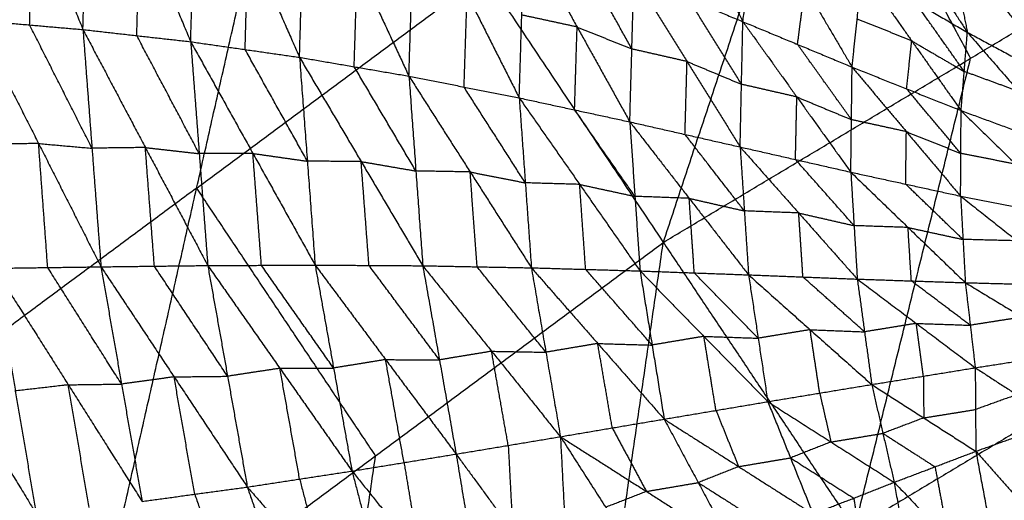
# Model space of a CAD drawing. Header units: millimetres. Extents: x -106 to 110, y -96 to 120.
# Tile 376 of 656: x -46 to -36, y 71 to 76. Entities that reach past the tile are written whole.
import ezdxf

# ---------------------------------------------------------------- set-up
doc = ezdxf.new("R2010")
doc.units = ezdxf.units.MM
doc.header["$MEASUREMENT"] = 0
doc.layers.add('Default', color=7, linetype='Continuous', true_color=0x000000)

msp = doc.modelspace()

# ---------------------------------------------------------------- linework, layer by layer
at = {"layer": 'Default'}
for points in [[(-39.52, 73.823, 4.676), (-37.935, 78.595, 5.132), (-36.351, 83.366, 5.589)], [(-49.549, 74.547, 5.589), (-46.358, 76.914, 5.589), (-43.166, 79.281, 5.589)], [(-45.385, 69.473, 4.676), (-44.275, 74.377, 5.132), (-43.166, 79.281, 5.589)], [(-43.166, 79.281, 5.589), (-41.343, 76.552, 5.132), (-39.52, 73.823, 4.676)], [(-36.388, 75.7, 4.676), (-37.161, 77.147, 4.904), (-37.935, 78.595, 5.132)], [(-46.463, 78.555, 0.151), (-45.948, 77.274, -0.202), (-45.434, 75.993, -0.554)], [(-45.434, 75.993, -0.554), (-45.405, 77.174, -0.239), (-45.375, 78.355, 0.077)], [(-45.375, 78.355, 0.077), (-44.856, 77.112, -0.244), (-44.336, 75.869, -0.565)], [(-44.336, 75.869, -0.565), (-44.305, 76.983, -0.274), (-44.274, 78.097, 0.018)], [(-44.274, 78.097, 0.018), (-43.751, 76.903, -0.269), (-43.227, 75.71, -0.555)], [(-39.618, 77.889, 0.767), (-39.163, 76.981, 0.39), (-38.709, 76.073, 0.013)], [(-43.227, 75.71, -0.555), (-43.196, 76.743, -0.291), (-43.164, 77.777, -0.027)], [(-43.164, 77.777, -0.027), (-42.638, 76.647, -0.275), (-42.112, 75.518, -0.524)], [(-39.52, 73.823, 4.676), (-36.388, 75.7, 4.676), (-33.256, 77.577, 4.676)], [(-37.426, 77.513, 1.619), (-36.923, 76.738, 1.135), (-36.421, 75.964, 0.65)], [(-42.112, 75.518, -0.524), (-42.082, 76.46, -0.288), (-42.051, 77.403, -0.053)], [(-42.051, 77.403, -0.053), (-41.519, 76.349, -0.261), (-40.988, 75.296, -0.47)], [(-45.977, 76.04, -0.539), (-45.963, 76.657, -0.37), (-45.948, 77.274, -0.202)], [(-38.709, 76.073, 0.013), (-38.633, 76.656, 0.36), (-38.556, 77.239, 0.706)], [(-38.556, 77.239, 0.706), (-38.076, 76.425, 0.395), (-37.596, 75.61, 0.084)], [(-44.885, 75.931, -0.56), (-44.87, 76.521, -0.402), (-44.856, 77.112, -0.244)], [(-40.988, 75.296, -0.47), (-40.962, 76.141, -0.263), (-40.935, 76.985, -0.056)], [(-40.935, 76.985, -0.056), (-40.398, 76.019, -0.223), (-39.861, 75.052, -0.39)], [(-43.781, 75.789, -0.56), (-43.766, 76.346, -0.414), (-43.751, 76.903, -0.269)], [(-36.599, 76.858, 1.463), (-36.51, 76.411, 1.057), (-36.421, 75.964, 0.65)], [(-36.599, 76.858, 1.463), (-35.967, 76.12, 1.055), (-35.336, 75.381, 0.647)], [(-39.84, 75.795, -0.213), (-40.109, 76.278, -0.129), (-40.378, 76.761, -0.045)], [(-42.67, 75.614, -0.539), (-42.654, 76.13, -0.407), (-42.638, 76.647, -0.275)], [(-37.596, 75.61, 0.084), (-37.544, 76.1, 0.376), (-37.492, 76.591, 0.669)], [(-37.492, 76.591, 0.669), (-36.989, 75.878, 0.42), (-36.485, 75.166, 0.17)], [(-37.492, 76.591, 0.669), (-36.956, 76.277, 0.66), (-36.421, 75.964, 0.65)], [(-44.275, 74.377, 5.132), (-42.809, 75.464, 5.132), (-41.343, 76.552, 5.132)], [(-39.861, 75.052, -0.39), (-39.84, 75.795, -0.213), (-39.82, 76.537, -0.035)], [(-39.82, 76.537, -0.035), (-39.278, 75.667, -0.161), (-38.737, 74.796, -0.286)], [(-39.82, 76.537, -0.035), (-39.264, 76.305, -0.011), (-38.709, 76.073, 0.013)], [(-35.542, 75.804, 0.984), (-35.857, 76.173, 1.188), (-36.173, 76.543, 1.392)], [(-38.152, 75.842, 0.048), (-38.114, 76.133, 0.222), (-38.076, 76.425, 0.395)], [(-41.55, 75.407, -0.497), (-41.535, 75.878, -0.379), (-41.519, 76.349, -0.261)], [(-38.723, 75.435, -0.137), (-38.994, 75.87, -0.074), (-39.264, 76.305, -0.011)], [(-36.453, 75.565, 0.41), (-36.705, 75.921, 0.535), (-36.956, 76.277, 0.66)], [(-46.521, 76.087, -0.523), (-45.977, 76.04, -0.539), (-45.434, 75.993, -0.554)], [(-46.521, 76.087, -0.523), (-45.886, 74.831, -0.589), (-45.25, 73.574, -0.654)], [(-40.398, 76.019, -0.223), (-40.68, 76.08, -0.243), (-40.962, 76.141, -0.263)], [(-38.737, 74.796, -0.286), (-38.723, 75.435, -0.137), (-38.709, 76.073, 0.013)], [(-38.709, 76.073, 0.013), (-38.159, 75.306, -0.074), (-37.609, 74.539, -0.161)], [(-38.709, 76.073, 0.013), (-38.152, 75.842, 0.048), (-37.596, 75.61, 0.084)], [(-36.989, 75.878, 0.42), (-37.266, 75.989, 0.398), (-37.544, 76.1, 0.376)], [(-45.342, 74.783, -0.604), (-45.66, 75.412, -0.571), (-45.977, 76.04, -0.539)], [(-45.434, 75.993, -0.554), (-45.342, 74.783, -0.604), (-45.25, 73.574, -0.654)], [(-45.434, 75.993, -0.554), (-44.885, 75.931, -0.56), (-44.336, 75.869, -0.565)], [(-45.434, 75.993, -0.554), (-44.798, 74.79, -0.598), (-44.162, 73.587, -0.641)], [(-40.424, 75.174, -0.43), (-40.411, 75.596, -0.327), (-40.398, 76.019, -0.223)], [(-40.398, 76.019, -0.223), (-40.119, 75.907, -0.218), (-39.84, 75.795, -0.213)], [(-36.485, 75.166, 0.17), (-36.453, 75.565, 0.41), (-36.421, 75.964, 0.65)], [(-36.421, 75.964, 0.65), (-35.896, 75.361, 0.459), (-35.371, 74.758, 0.267)], [(-36.421, 75.964, 0.65), (-35.878, 75.672, 0.649), (-35.336, 75.381, 0.647)], [(-44.249, 74.728, -0.603), (-44.567, 75.329, -0.581), (-44.885, 75.931, -0.56)], [(-44.336, 75.869, -0.565), (-44.249, 74.728, -0.603), (-44.162, 73.587, -0.641)], [(-44.336, 75.869, -0.565), (-43.781, 75.789, -0.56), (-43.227, 75.71, -0.555)], [(-44.336, 75.869, -0.565), (-43.702, 74.73, -0.586), (-43.068, 73.592, -0.607)], [(-37.04, 75.388, 0.127), (-37.014, 75.633, 0.273), (-36.989, 75.878, 0.42)], [(-36.989, 75.878, 0.42), (-36.721, 75.721, 0.415), (-36.453, 75.565, 0.41)], [(-43.147, 74.651, -0.581), (-43.464, 75.22, -0.57), (-43.781, 75.789, -0.56)], [(-39.278, 75.667, -0.161), (-39.559, 75.731, -0.187), (-39.84, 75.795, -0.213)], [(-37.602, 75.074, -0.039), (-37.877, 75.458, 0.005), (-38.152, 75.842, 0.048)], [(-43.227, 75.71, -0.555), (-43.147, 74.651, -0.581), (-43.068, 73.592, -0.607)], [(-43.227, 75.71, -0.555), (-42.67, 75.614, -0.539), (-42.112, 75.518, -0.524)], [(-43.227, 75.71, -0.555), (-42.599, 74.647, -0.554), (-41.971, 73.585, -0.553)], [(-39.299, 74.924, -0.338), (-39.288, 75.296, -0.249), (-39.278, 75.667, -0.161)], [(-39.278, 75.667, -0.161), (-39.001, 75.551, -0.149), (-38.723, 75.435, -0.137)], [(-37.57, 70.905, 4.432), (-36.979, 73.303, 4.554), (-36.388, 75.7, 4.676)], [(-42.041, 74.551, -0.538), (-42.355, 75.082, -0.539), (-42.67, 75.614, -0.539)], [(-37.609, 74.539, -0.161), (-37.602, 75.074, -0.039), (-37.596, 75.61, 0.084)], [(-37.596, 75.61, 0.084), (-37.043, 74.952, 0.03), (-36.49, 74.295, -0.024)], [(-37.596, 75.61, 0.084), (-37.04, 75.388, 0.127), (-36.485, 75.166, 0.17)], [(-35.896, 75.361, 0.459), (-36.174, 75.463, 0.435), (-36.453, 75.565, 0.41)], [(-42.112, 75.518, -0.524), (-42.041, 74.551, -0.538), (-41.971, 73.585, -0.553)], [(-42.112, 75.518, -0.524), (-41.55, 75.407, -0.497), (-40.988, 75.296, -0.47)], [(-42.112, 75.518, -0.524), (-41.488, 74.541, -0.501), (-40.864, 73.564, -0.478)], [(-40.926, 74.43, -0.474), (-41.238, 74.918, -0.485), (-41.55, 75.407, -0.497)], [(-38.159, 75.306, -0.074), (-38.441, 75.37, -0.106), (-38.723, 75.435, -0.137)], [(-36.488, 74.73, 0.073), (-36.764, 75.059, 0.1), (-37.04, 75.388, 0.127)], [(-40.988, 75.296, -0.47), (-40.926, 74.43, -0.474), (-40.864, 73.564, -0.478)], [(-40.988, 75.296, -0.47), (-40.424, 75.174, -0.43), (-39.861, 75.052, -0.39)], [(-40.988, 75.296, -0.47), (-40.372, 74.414, -0.425), (-39.757, 73.532, -0.381)], [(-38.173, 74.668, -0.224), (-38.166, 74.987, -0.149), (-38.159, 75.306, -0.074)], [(-38.159, 75.306, -0.074), (-37.881, 75.19, -0.057), (-37.602, 75.074, -0.039)], [(-39.809, 74.292, -0.386), (-40.117, 74.733, -0.408), (-40.424, 75.174, -0.43)], [(-36.49, 74.295, -0.024), (-36.488, 74.73, 0.073), (-36.485, 75.166, 0.17)], [(-36.485, 75.166, 0.17), (-35.928, 74.962, 0.219), (-35.371, 74.758, 0.267)], [(-36.485, 75.166, 0.17), (-35.928, 74.62, 0.145), (-35.37, 74.075, 0.12)], [(-39.861, 75.052, -0.39), (-39.809, 74.292, -0.386), (-39.757, 73.532, -0.381)], [(-39.861, 75.052, -0.39), (-39.299, 74.924, -0.338), (-38.737, 74.796, -0.286)], [(-39.861, 75.052, -0.39), (-39.256, 74.272, -0.328), (-38.651, 73.492, -0.265)], [(-37.043, 74.952, 0.03), (-37.323, 75.013, -0.004), (-37.602, 75.074, -0.039)], [(-37.05, 74.417, -0.092), (-37.046, 74.685, -0.031), (-37.043, 74.952, 0.03)], [(-37.043, 74.952, 0.03), (-36.765, 74.841, 0.052), (-36.488, 74.73, 0.073)], [(-38.694, 74.144, -0.276), (-38.996, 74.534, -0.307), (-39.299, 74.924, -0.338)], [(-45.886, 74.831, -0.589), (-46.157, 74.827, -0.586), (-46.428, 74.823, -0.584)], [(-45.793, 73.567, -0.649), (-45.839, 74.199, -0.619), (-45.886, 74.831, -0.589)], [(-45.886, 74.831, -0.589), (-45.614, 74.807, -0.596), (-45.342, 74.783, -0.604)], [(-44.798, 74.79, -0.598), (-45.07, 74.787, -0.601), (-45.342, 74.783, -0.604)], [(-44.706, 73.581, -0.648), (-44.752, 74.185, -0.623), (-44.798, 74.79, -0.598)], [(-44.798, 74.79, -0.598), (-44.523, 74.759, -0.6), (-44.249, 74.728, -0.603)], [(-38.737, 74.796, -0.286), (-38.694, 74.144, -0.276), (-38.651, 73.492, -0.265)], [(-38.737, 74.796, -0.286), (-38.173, 74.668, -0.224), (-37.609, 74.539, -0.161)], [(-38.737, 74.796, -0.286), (-38.14, 74.123, -0.209), (-37.543, 73.449, -0.132)], [(-43.702, 74.73, -0.586), (-43.975, 74.729, -0.594), (-44.249, 74.728, -0.603)], [(-43.615, 73.589, -0.624), (-43.658, 74.16, -0.605), (-43.702, 74.73, -0.586)], [(-43.702, 74.73, -0.586), (-43.425, 74.69, -0.583), (-43.147, 74.651, -0.581)], [(-42.599, 74.647, -0.554), (-42.873, 74.649, -0.567), (-43.147, 74.651, -0.581)], [(-37.576, 73.994, -0.147), (-37.874, 74.331, -0.185), (-38.173, 74.668, -0.224)], [(-35.928, 74.62, 0.145), (-36.208, 74.675, 0.109), (-36.488, 74.73, 0.073)], [(-42.519, 73.588, -0.58), (-42.559, 74.118, -0.567), (-42.599, 74.647, -0.554)], [(-42.599, 74.647, -0.554), (-42.32, 74.599, -0.546), (-42.041, 74.551, -0.538)], [(-41.488, 74.541, -0.501), (-41.765, 74.546, -0.52), (-42.041, 74.551, -0.538)], [(-49.549, 74.547, 5.589), (-47.467, 72.01, 5.132), (-45.385, 69.473, 4.676)], [(-41.417, 73.574, -0.515), (-41.453, 74.057, -0.508), (-41.488, 74.541, -0.501)], [(-41.488, 74.541, -0.501), (-41.207, 74.485, -0.487), (-40.926, 74.43, -0.474)], [(-37.609, 74.539, -0.161), (-37.576, 73.994, -0.147), (-37.543, 73.449, -0.132)], [(-37.609, 74.539, -0.161), (-37.05, 74.417, -0.092), (-36.49, 74.295, -0.024)], [(-37.609, 74.539, -0.161), (-37.026, 73.975, -0.076), (-36.442, 73.412, 0.009)], [(-44.275, 74.377, 5.132), (-45.871, 73.194, 5.132), (-47.467, 72.01, 5.132)], [(-42.452, 71.648, 4.676), (-43.364, 73.013, 4.904), (-44.275, 74.377, 5.132)], [(-40.372, 74.414, -0.425), (-40.649, 74.422, -0.45), (-40.926, 74.43, -0.474)], [(-40.311, 73.548, -0.43), (-40.342, 73.981, -0.428), (-40.372, 74.414, -0.425)], [(-40.372, 74.414, -0.425), (-40.091, 74.353, -0.406), (-39.809, 74.292, -0.386)], [(-36.466, 73.853, -0.007), (-36.758, 74.135, -0.05), (-37.05, 74.417, -0.092)], [(-39.256, 74.272, -0.328), (-39.533, 74.282, -0.357), (-39.809, 74.292, -0.386)], [(-39.204, 73.512, -0.323), (-39.23, 73.892, -0.325), (-39.256, 74.272, -0.328)], [(-39.256, 74.272, -0.328), (-38.975, 74.208, -0.302), (-38.694, 74.144, -0.276)], [(-36.49, 74.295, -0.024), (-36.466, 73.853, -0.007), (-36.442, 73.412, 0.009)], [(-36.49, 74.295, -0.024), (-35.93, 74.185, 0.048), (-35.37, 74.075, 0.12)], [(-36.49, 74.295, -0.024), (-35.915, 73.839, 0.064), (-35.34, 73.384, 0.152)], [(-38.14, 74.123, -0.209), (-38.417, 74.133, -0.242), (-38.694, 74.144, -0.276)], [(-38.097, 73.47, -0.198), (-38.118, 73.797, -0.204), (-38.14, 74.123, -0.209)], [(-38.14, 74.123, -0.209), (-37.858, 74.058, -0.178), (-37.576, 73.994, -0.147)], [(-37.026, 73.975, -0.076), (-37.301, 73.984, -0.111), (-37.576, 73.994, -0.147)], [(-36.992, 73.43, -0.061), (-37.009, 73.703, -0.069), (-37.026, 73.975, -0.076)], [(-37.026, 73.975, -0.076), (-36.746, 73.914, -0.042), (-36.466, 73.853, -0.007)], [(-35.915, 73.839, 0.064), (-36.191, 73.846, 0.029), (-36.466, 73.853, -0.007)], [(-45.385, 69.473, 4.676), (-42.452, 71.648, 4.676), (-39.52, 73.823, 4.676)], [(-40.932, 64.048, 4.188), (-40.226, 68.935, 4.432), (-39.52, 73.823, 4.676)], [(-39.52, 73.823, 4.676), (-37.57, 70.905, 4.432), (-35.62, 67.987, 4.188)], [(-46.335, 73.559, -0.645), (-45.793, 73.567, -0.649), (-45.25, 73.574, -0.654)], [(-46.335, 73.559, -0.645), (-46.123, 72.308, -0.37), (-45.911, 71.058, -0.095)], [(-46.335, 73.559, -0.645), (-45.583, 72.371, -0.378), (-44.831, 71.182, -0.112)], [(-45.041, 72.378, -0.383), (-45.417, 72.973, -0.516), (-45.793, 73.567, -0.649)], [(-45.25, 73.574, -0.654), (-44.706, 73.581, -0.648), (-44.162, 73.587, -0.641)], [(-45.25, 73.574, -0.654), (-45.041, 72.378, -0.383), (-44.831, 71.182, -0.112)], [(-45.25, 73.574, -0.654), (-44.505, 72.452, -0.382), (-43.759, 71.329, -0.11)], [(-43.96, 72.458, -0.376), (-44.333, 73.019, -0.512), (-44.706, 73.581, -0.648)], [(-44.162, 73.587, -0.641), (-43.615, 73.589, -0.624), (-43.068, 73.592, -0.607)], [(-44.162, 73.587, -0.641), (-43.96, 72.458, -0.376), (-43.759, 71.329, -0.11)], [(-44.162, 73.587, -0.641), (-43.427, 72.539, -0.366), (-42.692, 71.492, -0.091)], [(-42.88, 72.542, -0.349), (-43.248, 73.065, -0.487), (-43.615, 73.589, -0.624)], [(-43.068, 73.592, -0.607), (-42.88, 72.542, -0.349), (-42.692, 71.492, -0.091)], [(-43.068, 73.592, -0.607), (-42.519, 73.588, -0.58), (-41.971, 73.585, -0.553)], [(-43.068, 73.592, -0.607), (-42.35, 72.628, -0.332), (-41.631, 71.665, -0.057)], [(-41.801, 72.625, -0.305), (-42.16, 73.106, -0.442), (-42.519, 73.588, -0.58)], [(-41.971, 73.585, -0.553), (-41.801, 72.625, -0.305), (-41.631, 71.665, -0.057)], [(-41.971, 73.585, -0.553), (-41.417, 73.574, -0.515), (-40.864, 73.564, -0.478)], [(-41.971, 73.585, -0.553), (-41.27, 72.713, -0.28), (-40.568, 71.842, -0.007)], [(-40.716, 72.703, -0.242), (-41.067, 73.139, -0.379), (-41.417, 73.574, -0.515)], [(-40.864, 73.564, -0.478), (-40.716, 72.703, -0.242), (-40.568, 71.842, -0.007)], [(-40.864, 73.564, -0.478), (-40.311, 73.548, -0.43), (-39.757, 73.532, -0.381)], [(-40.864, 73.564, -0.478), (-40.188, 72.792, -0.21), (-39.511, 72.021, 0.057)], [(-39.634, 72.776, -0.162), (-39.972, 73.162, -0.296), (-40.311, 73.548, -0.43)], [(-47.424, 73.543, -0.613), (-46.668, 72.3, -0.354), (-45.911, 71.058, -0.095)], [(-39.757, 73.532, -0.381), (-39.634, 72.776, -0.162), (-39.511, 72.021, 0.057)], [(-39.757, 73.532, -0.381), (-39.204, 73.512, -0.323), (-38.651, 73.492, -0.265)], [(-39.757, 73.532, -0.381), (-39.106, 72.865, -0.124), (-38.455, 72.199, 0.134)], [(-38.553, 72.846, -0.066), (-38.879, 73.179, -0.194), (-39.204, 73.512, -0.323)], [(-38.651, 73.492, -0.265), (-38.553, 72.846, -0.066), (-38.455, 72.199, 0.134)], [(-38.651, 73.492, -0.265), (-38.097, 73.47, -0.198), (-37.543, 73.449, -0.132)], [(-38.651, 73.492, -0.265), (-38.024, 72.933, -0.022), (-37.396, 72.374, 0.22)], [(-37.469, 72.911, 0.044), (-37.783, 73.191, -0.077), (-38.097, 73.47, -0.198)], [(-37.543, 73.449, -0.132), (-37.469, 72.911, 0.044), (-37.396, 72.374, 0.22)], [(-37.543, 73.449, -0.132), (-36.992, 73.43, -0.061), (-36.442, 73.412, 0.009)], [(-37.543, 73.449, -0.132), (-36.942, 72.997, 0.089), (-36.341, 72.545, 0.311)], [(-36.392, 72.978, 0.16), (-36.692, 73.204, 0.049), (-36.992, 73.43, -0.061)], [(-36.442, 73.412, 0.009), (-36.392, 72.978, 0.16), (-36.341, 72.545, 0.311)], [(-36.442, 73.412, 0.009), (-35.891, 73.398, 0.081), (-35.34, 73.384, 0.152)], [(-36.442, 73.412, 0.009), (-35.861, 73.061, 0.205), (-35.279, 72.71, 0.401)], [(-35.861, 73.061, 0.205), (-36.126, 73.02, 0.182), (-36.392, 72.978, 0.16)], [(-36.942, 72.997, 0.089), (-37.206, 72.954, 0.067), (-37.469, 72.911, 0.044)], [(-36.869, 72.459, 0.265), (-36.905, 72.728, 0.177), (-36.942, 72.997, 0.089)], [(-36.942, 72.997, 0.089), (-36.667, 72.988, 0.125), (-36.392, 72.978, 0.16)], [(-39.106, 72.865, -0.124), (-39.37, 72.821, -0.143), (-39.634, 72.776, -0.162)], [(-38.983, 72.11, 0.095), (-39.045, 72.488, -0.014), (-39.106, 72.865, -0.124)], [(-39.106, 72.865, -0.124), (-38.83, 72.856, -0.095), (-38.553, 72.846, -0.066)], [(-38.024, 72.933, -0.022), (-38.289, 72.889, -0.044), (-38.553, 72.846, -0.066)], [(-37.926, 72.287, 0.177), (-37.975, 72.61, 0.077), (-38.024, 72.933, -0.022)], [(-38.024, 72.933, -0.022), (-37.747, 72.922, 0.011), (-37.469, 72.911, 0.044)], [(-40.188, 72.792, -0.21), (-40.452, 72.748, -0.226), (-40.716, 72.703, -0.242)], [(-40.04, 71.932, 0.025), (-40.114, 72.362, -0.093), (-40.188, 72.792, -0.21)], [(-40.188, 72.792, -0.21), (-39.911, 72.784, -0.186), (-39.634, 72.776, -0.162)], [(-34.438, 72.782, 4.432), (-36.004, 71.844, 4.432), (-37.57, 70.905, 4.432)], [(-41.27, 72.713, -0.28), (-41.535, 72.669, -0.292), (-41.801, 72.625, -0.305)], [(-41.1, 71.753, -0.032), (-41.185, 72.233, -0.156), (-41.27, 72.713, -0.28)], [(-41.27, 72.713, -0.28), (-40.993, 72.708, -0.261), (-40.716, 72.703, -0.242)], [(-36.341, 72.545, 0.311), (-35.81, 72.628, 0.356), (-35.279, 72.71, 0.401)], [(-42.35, 72.628, -0.332), (-42.615, 72.585, -0.34), (-42.88, 72.542, -0.349)], [(-42.162, 71.578, -0.074), (-42.256, 72.103, -0.203), (-42.35, 72.628, -0.332)], [(-42.35, 72.628, -0.332), (-42.075, 72.626, -0.318), (-41.801, 72.625, -0.305)], [(-37.396, 72.374, 0.22), (-36.869, 72.459, 0.265), (-36.341, 72.545, 0.311)], [(-36.341, 72.545, 0.311), (-36.338, 72.119, 0.606), (-36.335, 71.693, 0.901)], [(-36.341, 72.545, 0.311), (-35.917, 72.27, 0.596), (-35.492, 71.995, 0.882)], [(-44.505, 72.452, -0.382), (-44.773, 72.415, -0.383), (-45.041, 72.378, -0.383)], [(-44.505, 72.452, -0.382), (-44.232, 72.455, -0.379), (-43.96, 72.458, -0.376)], [(-44.295, 71.256, -0.111), (-44.4, 71.854, -0.247), (-44.505, 72.452, -0.382)], [(-43.427, 72.539, -0.366), (-43.694, 72.499, -0.371), (-43.96, 72.458, -0.376)], [(-43.427, 72.539, -0.366), (-43.154, 72.541, -0.358), (-42.88, 72.542, -0.349)], [(-43.226, 71.41, -0.101), (-43.326, 71.975, -0.233), (-43.427, 72.539, -0.366)], [(-36.869, 72.459, 0.265), (-36.867, 72.247, 0.413), (-36.866, 72.034, 0.56)], [(-45.583, 72.371, -0.378), (-45.853, 72.339, -0.374), (-46.123, 72.308, -0.37)], [(-45.583, 72.371, -0.378), (-45.312, 72.375, -0.381), (-45.041, 72.378, -0.383)], [(-45.371, 71.12, -0.103), (-45.477, 71.745, -0.241), (-45.583, 72.371, -0.378)], [(-38.455, 72.199, 0.134), (-37.926, 72.287, 0.177), (-37.396, 72.374, 0.22)], [(-37.396, 72.374, 0.22), (-37.282, 71.876, 0.57), (-37.167, 71.377, 0.919)], [(-37.396, 72.374, 0.22), (-36.866, 72.034, 0.56), (-36.335, 71.693, 0.901)], [(-37.926, 72.287, 0.177), (-37.869, 72.038, 0.352), (-37.811, 71.788, 0.527)], [(-35.917, 72.27, 0.596), (-36.128, 72.195, 0.601), (-36.338, 72.119, 0.606)], [(-39.511, 72.021, 0.057), (-38.983, 72.11, 0.095), (-38.455, 72.199, 0.134)], [(-38.455, 72.199, 0.134), (-38.224, 71.626, 0.536), (-37.993, 71.053, 0.938)], [(-38.455, 72.199, 0.134), (-37.811, 71.788, 0.527), (-37.167, 71.377, 0.919)], [(-38.983, 72.11, 0.095), (-38.868, 71.824, 0.296), (-38.752, 71.537, 0.498)], [(-36.866, 72.034, 0.56), (-36.602, 72.076, 0.583), (-36.338, 72.119, 0.606)], [(-40.568, 71.842, -0.007), (-40.04, 71.932, 0.025), (-39.511, 72.021, 0.057)], [(-39.511, 72.021, 0.057), (-39.164, 71.374, 0.508), (-38.816, 70.726, 0.959)], [(-39.511, 72.021, 0.057), (-38.752, 71.537, 0.498), (-37.993, 71.053, 0.938)], [(-36.866, 72.034, 0.56), (-37.074, 71.955, 0.565), (-37.282, 71.876, 0.57)], [(-36.335, 71.693, 0.901), (-35.914, 71.844, 0.891), (-35.492, 71.995, 0.882)], [(-41.631, 71.665, -0.057), (-41.1, 71.753, -0.032), (-40.568, 71.842, -0.007)], [(-40.568, 71.842, -0.007), (-40.523, 70.965, 0.499), (-40.477, 70.088, 1.006)], [(-40.568, 71.842, -0.007), (-40.107, 71.122, 0.487), (-39.645, 70.402, 0.981)], [(-40.568, 71.842, -0.007), (-39.692, 71.284, 0.476), (-38.816, 70.726, 0.959)], [(-40.04, 71.932, 0.025), (-39.866, 71.608, 0.25), (-39.692, 71.284, 0.476)], [(-37.811, 71.788, 0.527), (-37.547, 71.832, 0.548), (-37.282, 71.876, 0.57)], [(-37.282, 71.876, 0.57), (-37.017, 71.706, 0.74), (-36.751, 71.535, 0.91)], [(-41.1, 71.753, -0.032), (-41.077, 71.315, 0.221), (-41.054, 70.876, 0.474)], [(-37.811, 71.788, 0.527), (-38.018, 71.707, 0.531), (-38.224, 71.626, 0.536)], [(-43.158, 66.76, 4.432), (-42.805, 69.204, 4.554), (-42.452, 71.648, 4.676)], [(-42.692, 71.492, -0.091), (-42.162, 71.578, -0.074), (-41.631, 71.665, -0.057)], [(-41.631, 71.665, -0.057), (-41.476, 70.726, 0.489), (-41.321, 69.787, 1.034)], [(-41.631, 71.665, -0.057), (-41.054, 70.876, 0.474), (-40.477, 70.088, 1.006)], [(-37.167, 71.377, 0.919), (-36.751, 71.535, 0.91), (-36.335, 71.693, 0.901)], [(-36.335, 71.693, 0.901), (-36.197, 70.955, 0.184), (-36.059, 70.217, -0.532)], [(-36.335, 71.693, 0.901), (-35.757, 71.041, 0.116), (-35.179, 70.388, -0.669)], [(-42.162, 71.578, -0.074), (-42.084, 71.109, 0.199), (-42.007, 70.639, 0.472)], [(-38.752, 71.537, 0.498), (-38.488, 71.582, 0.517), (-38.224, 71.626, 0.536)], [(-38.224, 71.626, 0.536), (-37.902, 71.421, 0.732), (-37.58, 71.215, 0.929)], [(-43.759, 71.329, -0.11), (-43.226, 71.41, -0.101), (-42.692, 71.492, -0.091)], [(-42.692, 71.492, -0.091), (-42.434, 70.499, 0.488), (-42.175, 69.506, 1.067)], [(-42.692, 71.492, -0.091), (-42.007, 70.639, 0.472), (-41.321, 69.787, 1.034)], [(-38.752, 71.537, 0.498), (-38.958, 71.455, 0.503), (-39.164, 71.374, 0.508)], [(-36.751, 71.535, 0.91), (-36.682, 71.166, 0.552), (-36.613, 70.797, 0.194)], [(-43.226, 71.41, -0.101), (-43.096, 70.914, 0.189), (-42.967, 70.417, 0.479)], [(-39.692, 71.284, 0.476), (-39.428, 71.329, 0.492), (-39.164, 71.374, 0.508)], [(-39.164, 71.374, 0.508), (-38.784, 71.132, 0.728), (-38.405, 70.89, 0.948)], [(-37.993, 71.053, 0.938), (-37.58, 71.215, 0.929), (-37.167, 71.377, 0.919)], [(-37.167, 71.377, 0.919), (-37.052, 70.71, 0.265), (-36.936, 70.042, -0.389)], [(-37.167, 71.377, 0.919), (-36.613, 70.797, 0.194), (-36.059, 70.217, -0.532)], [(-44.831, 71.182, -0.112), (-44.295, 71.256, -0.111), (-43.759, 71.329, -0.11)], [(-44.295, 71.256, -0.111), (-44.116, 70.735, 0.193), (-43.936, 70.215, 0.497)], [(-43.759, 71.329, -0.11), (-43.4, 70.288, 0.498), (-43.042, 69.248, 1.105)], [(-43.759, 71.329, -0.11), (-42.967, 70.417, 0.479), (-42.175, 69.506, 1.067)], [(-39.692, 71.284, 0.476), (-39.9, 71.203, 0.481), (-40.107, 71.122, 0.487)], [(-37.58, 71.215, 0.929), (-37.523, 70.881, 0.602), (-37.465, 70.548, 0.275)]]:
    msp.add_open_spline(points, degree=2, dxfattribs=at)

doc.saveas('drawing.dxf')
